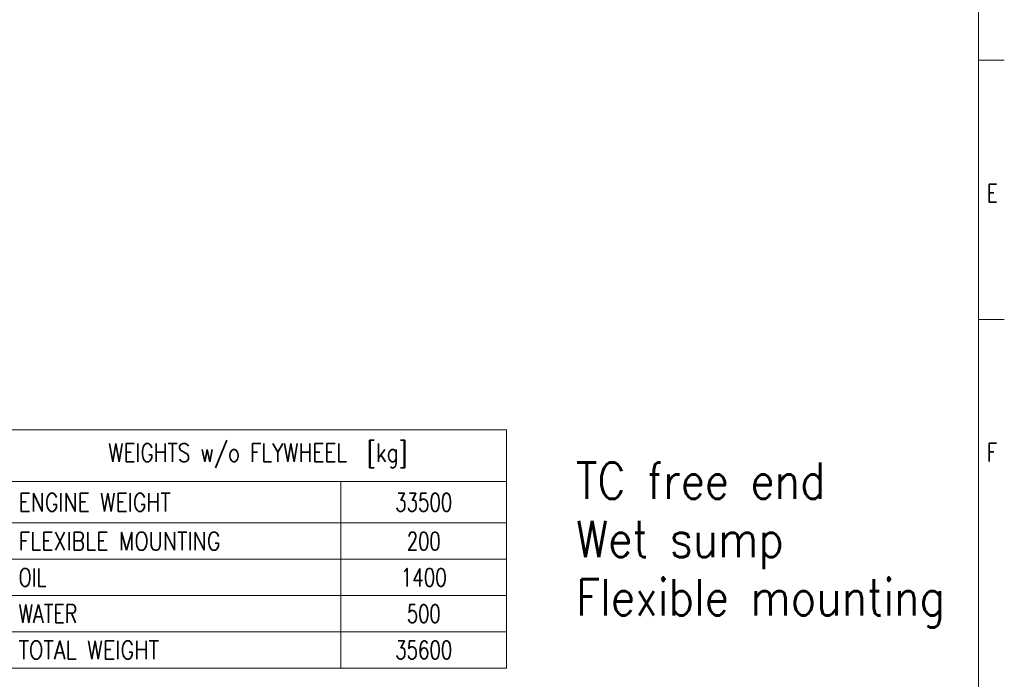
# Model space of a CAD drawing. Header units: inches. Extents: x 0 to 17820, y -10 to 12600.
# Tile 259 of 339: x 12120 to 17820, y 2716 to 6535. Entities that reach past the tile are written whole.
import ezdxf

# ---------------------------------------------------------------- set-up
doc = ezdxf.new("R2010")
doc.units = ezdxf.units.IN
doc.layers.add('210', color=7, linetype='Continuous', true_color=0xffffff)
doc.layers.add('254', color=7, linetype='Continuous', true_color=0xffffff)
doc.styles.add('latin_extended', font='simplex.shx')

# ---------------------------------------------------------------- blocks, each defined once
blk = doc.blocks.new('TabularNote1')
at = {"layer": '254', "color": 172, "linetype": 'Continuous', "lineweight": 18}
for p, q in [((0, 0), (64, 0)), ((0, 0), (0, -10)), ((64, 0), (96, 0)), ((96, 0), (96, -10)), ((0, -10), (64, -10)), ((0, -10), (0, -18)), ((64, -10), (96, -10)), ((64, -10), (64, -18)), ((96, -10), (96, -18)), ((0, -18), (64, -18)), ((0, -18), (0, -25)), ((64, -18), (96, -18)), ((64, -18), (64, -25)), ((96, -18), (96, -25)), ((0, -25), (64, -25)), ((0, -25), (0, -32)), ((64, -25), (96, -25)), ((64, -25), (64, -32)), ((96, -25), (96, -32)), ((0, -32), (64, -32)), ((64, -32), (96, -32)), ((64, -32), (64, -39)), ((96, -32), (96, -39)), ((0, -39), (64, -39)), ((64, -39), (96, -39)), ((64, -39), (64, -46)), ((96, -39), (96, -46)), ((0, -46), (64, -46)), ((64, -46), (96, -46))]:
    blk.add_line(p, q, dxfattribs=at)
at = {"layer": '254', "color": 172, "linetype": 'Continuous', "lineweight": 25}
for p, q in [((0, -32), (0, -39)), ((0, -39), (0, -46))]:
    blk.add_line(p, q, dxfattribs=at)
at = {"layer": '254', "color": 2, "linetype": 'Continuous', "lineweight": 13, "char_height": 3.5, "line_spacing_factor": 0.963855, "style": 'latin_extended'}
for s, insert, attachment_point in [('\\W0.8098;WEIGHTS w/o FLYWHEEL  [kg]', (48, -5), 5), ('\\W0.8258;ENGINE WEIGHT', (1.8175, -14), 4), ('\\W0.7330;33500', (80, -14), 5), ('\\W0.8324;FLEXIBLE MOUNTING', (1.8175, -21.5), 4), ('\\W0.7231;200', (80, -21.5), 5), ('\\W0.7656;OIL', (1.8175, -28.5), 4), ('\\W0.7406;1400', (80, -28.5), 5), ('\\W0.7713;WATER', (1.8175, -35.5), 4), ('\\W0.7231;500', (80, -35.5), 5), ('\\W0.8408;TOTAL WEIGHT', (1.8175, -42.5), 4), ('\\W0.7330;35600', (80, -42.5), 5)]:
    blk.add_mtext(s, dxfattribs=dict(at, insert=insert, attachment_point=attachment_point))

msp = doc.modelspace()

# ---------------------------------------------------------------- linework, layer by layer
at = {"layer": '210', "color": 7, "linetype": 'Continuous', "lineweight": 18}
for p, q in [((17670, 150), (17670, 12450)), ((17820, 6300), (17670, 6300)), ((17820, 4800), (17670, 4800))]:
    msp.add_line(p, q, dxfattribs=at)

# ---------------------------------------------------------------- block references
at = {"layer": '254', "color": 172, "linetype": 'Continuous', "lineweight": 18, "xscale": 30, "yscale": 30, "zscale": 30}
msp.add_blockref('TabularNote1', (12059.028, 4160.787), dxfattribs=at)

# ---------------------------------------------------------------- texts
at = {"layer": '210', "color": 211, "linetype": 'Continuous', "lineweight": 18, "char_height": 105, "attachment_point": 7, "line_spacing_factor": 0.963855, "style": 'latin_extended'}
for s, insert in [('\\W0.7067;E', (17720.332, 5477.733)), ('\\W0.7067;F', (17720.332, 3977.733))]:
    msp.add_mtext(s, dxfattribs=dict(at, insert=insert))
at = {"layer": '254', "color": 2, "linetype": 'Continuous', "lineweight": 13, "insert": (15340.444, 3015.824), "char_height": 210, "attachment_point": 7, "line_spacing_factor": 0.963855, "style": 'latin_extended'}
msp.add_mtext('\\W0.8633;TC free end\\PWet sump\\PFlexible mounting', dxfattribs=at)

doc.saveas('drawing.dxf')
